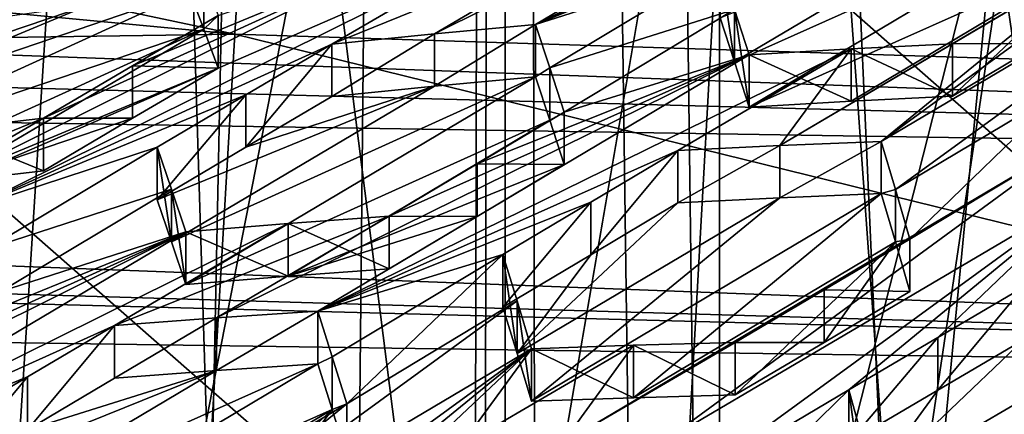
# Model space of a CAD drawing. Header units: metres. Extents: x -24 to 24, y -69 to 184.
# Tile 423 of 656: x -3.828 to -2.667, y 128.034 to 128.499. Entities that reach past the tile are written whole.
import ezdxf

# ---------------------------------------------------------------- set-up
doc = ezdxf.new("R2010")
doc.units = ezdxf.units.M
for name, color, linetype in [('1327', 7, 'CONTINUOUS'), ('1402', 7, 'CONTINUOUS'), ('1475', 7, 'CONTINUOUS'), ('1680', 7, 'CONTINUOUS'), ('1693', 7, 'CONTINUOUS'), ('1807', 7, 'CONTINUOUS'), ('1866', 7, 'CONTINUOUS'), ('1964', 7, 'CONTINUOUS'), ('2090', 7, 'CONTINUOUS'), ('2115', 7, 'CONTINUOUS'), ('2375', 7, 'CONTINUOUS'), ('2438', 7, 'CONTINUOUS'), ('2476', 7, 'CONTINUOUS'), ('2668', 7, 'CONTINUOUS'), ('2677', 7, 'CONTINUOUS'), ('2879', 7, 'CONTINUOUS'), ('3030', 7, 'CONTINUOUS'), ('3159', 7, 'CONTINUOUS'), ('3183', 7, 'CONTINUOUS'), ('3264', 7, 'CONTINUOUS'), ('3286', 7, 'CONTINUOUS'), ('3303', 7, 'CONTINUOUS'), ('3490', 7, 'CONTINUOUS'), ('3528', 7, 'CONTINUOUS'), ('3540', 7, 'CONTINUOUS'), ('3618', 7, 'CONTINUOUS'), ('367', 7, 'CONTINUOUS'), ('369', 7, 'CONTINUOUS'), ('373', 7, 'CONTINUOUS'), ('3745', 7, 'CONTINUOUS'), ('3823', 7, 'CONTINUOUS'), ('383', 7, 'CONTINUOUS'), ('3843', 7, 'CONTINUOUS'), ('417', 2, 'CONTINUOUS'), ('424', 3, 'CONTINUOUS'), ('434', 7, 'CONTINUOUS'), ('475', 7, 'CONTINUOUS'), ('554', 2, 'CONTINUOUS'), ('563', 2, 'CONTINUOUS'), ('766', 7, 'CONTINUOUS'), ('868', 7, 'CONTINUOUS'), ('899', 7, 'CONTINUOUS')]:
    doc.layers.add(name, color=color, linetype=linetype)

msp = doc.modelspace()

# ---------------------------------------------------------------- linework, layer by layer
at = {"layer": '1327'}
for points in [[(-3.052307, 128.282805, 219.141581), (-2.931936, 128.350571, 219.071805), (-2.931935, 128.288861, 219.08834)], [(-3.052307, 128.344561, 219.125034), (-2.931936, 128.350571, 219.071805), (-3.052307, 128.282805, 219.141581)], [(-2.931936, 128.350571, 219.071805), (-2.812277, 128.355458, 219.019183), (-2.931935, 128.288861, 219.08834)], [(-2.931935, 128.288861, 219.08834), (-2.812277, 128.355458, 219.019183), (-2.812277, 128.29379, 219.035707)]]:
    msp.add_3dface(points, dxfattribs=at)
at = {"layer": '1402'}
for points in [[(-3.649369, 128.299145, 219.390647), (-3.666297, 128.348455, 219.510548), (-3.649369, 128.237128, 219.407265)], [(-3.649369, 128.237128, 219.407265), (-3.666297, 128.348455, 219.510548), (-3.666297, 128.286476, 219.527155)], [(-3.632385, 128.186578, 219.287251), (-3.649369, 128.299145, 219.390647), (-3.649369, 128.237128, 219.407265)], [(-3.632385, 128.248636, 219.270623), (-3.649369, 128.299145, 219.390647), (-3.632385, 128.186578, 219.287251)]]:
    msp.add_3dface(points, dxfattribs=at)
at = {"layer": '1475'}
for points in [[(-3.611058, 128.487815, 219.950957), (-3.628017, 128.532489, 220.072343), (-3.611058, 128.549597, 219.934402)], [(-3.594105, 128.503744, 219.813373), (-3.611058, 128.487815, 219.950957), (-3.611058, 128.549597, 219.934402)], [(-3.594105, 128.441931, 219.829936), (-3.611058, 128.487815, 219.950957), (-3.594105, 128.503744, 219.813373)]]:
    msp.add_3dface(points, dxfattribs=at)
at = {"layer": '1680'}
for points in [[(-3.918965, 128.3689, 219.736684), (-3.800224, 128.320728, 219.698672), (-3.800224, 128.382733, 219.682058)], [(-3.918964, 128.306831, 219.753314), (-3.800224, 128.320728, 219.698672), (-3.918965, 128.3689, 219.736684)]]:
    msp.add_3dface(points, dxfattribs=at)
at = {"layer": '1693'}
for points in [[(-3.818901, 128.077791, 219.02469), (-3.716576, 128.138544, 219.089699), (-3.818911, 128.015492, 219.041375)], [(-3.818911, 128.015492, 219.041375), (-3.716576, 128.138544, 219.089699), (-3.716576, 128.076347, 219.106364)], [(-3.922695, 127.953772, 218.975468), (-3.818901, 128.077791, 219.02469), (-3.818911, 128.015492, 219.041375)], [(-3.922695, 128.016164, 218.95875), (-3.818901, 128.077791, 219.02469), (-3.922695, 127.953772, 218.975468)]]:
    msp.add_3dface(points, dxfattribs=at)
at = {"layer": '1807'}
for points in [[(-3.476545, 128.093246, 218.998905), (-3.905792, 127.901425, 218.856573), (-3.595999, 128.085271, 219.052267)], [(-3.888783, 127.847904, 218.737163), (-3.905792, 127.901425, 218.856573), (-3.476545, 128.093246, 218.998905)], [(-3.459665, 128.039276, 218.880628), (-3.888783, 127.847904, 218.737163), (-3.476545, 128.093246, 218.998905)], [(-3.922695, 127.953772, 218.975468), (-3.818911, 128.015492, 219.041375), (-3.595999, 128.085271, 219.052267)], [(-3.905792, 127.901425, 218.856573), (-3.922695, 127.953772, 218.975468), (-3.595999, 128.085271, 219.052267)], [(-3.818911, 128.015492, 219.041375), (-3.716576, 128.076347, 219.106364), (-3.595999, 128.085271, 219.052267)], [(-3.768411, 127.85508, 218.683622), (-3.888783, 127.847904, 218.737163), (-3.459665, 128.039276, 218.880628)], [(-3.648752, 127.861371, 218.630623), (-3.768411, 127.85508, 218.683622), (-3.459665, 128.039276, 218.880628)], [(-3.544958, 127.923097, 218.696537), (-3.648752, 127.861371, 218.630623), (-3.459665, 128.039276, 218.880628)], [(-3.442633, 127.983946, 218.76152), (-3.544958, 127.923097, 218.696537), (-3.459665, 128.039276, 218.880628)]]:
    msp.add_3dface(points, dxfattribs=at)
at = {"layer": '1866'}
for points in [[(-2.644437, 128.121609, 218.634476), (-2.52443, 128.121299, 218.583097), (-2.833785, 127.940816, 218.387296)], [(-2.644437, 128.121609, 218.634476), (-2.833785, 127.940816, 218.387296), (-2.74537, 128.062281, 218.570192)], [(-2.833785, 127.940816, 218.387296), (-2.52443, 128.121299, 218.583097), (-2.816645, 127.879227, 218.26901)], [(-2.52443, 128.121299, 218.583097), (-2.404406, 128.119766, 218.532039), (-2.816645, 127.879227, 218.26901)], [(-2.816645, 127.879227, 218.26901), (-2.404406, 128.119766, 218.532039), (-2.696672, 127.877695, 218.217973)], [(-2.696672, 127.877695, 218.217973), (-2.404406, 128.119766, 218.532039), (-2.387697, 128.058213, 218.417136)], [(-2.850557, 128.000406, 218.503212), (-2.74537, 128.062281, 218.570192), (-2.833785, 127.940816, 218.387296)], [(-2.576614, 127.875039, 218.167201), (-2.696672, 127.877695, 218.217973), (-2.387697, 128.058213, 218.417136)]]:
    msp.add_3dface(points, dxfattribs=at)
at = {"layer": '1964'}
for points in [[(-3.224515, 128.049003, 218.773817), (-2.812277, 128.29379, 219.035707), (-3.104314, 128.053275, 218.721127)], [(-2.931935, 128.288861, 219.08834), (-2.812277, 128.29379, 219.035707), (-3.224515, 128.049003, 218.773817)], [(-3.104314, 128.053275, 218.721127), (-2.812277, 128.29379, 219.035707), (-2.79546, 128.237012, 218.918682)], [(-3.241567, 128.105339, 218.892817), (-2.931935, 128.288861, 219.08834), (-3.224515, 128.049003, 218.773817)], [(-3.052307, 128.282805, 219.141581), (-2.931935, 128.288861, 219.08834), (-3.241567, 128.105339, 218.892817)], [(-3.052307, 128.282805, 219.141581), (-3.241567, 128.105339, 218.892817), (-3.154845, 128.221795, 219.076473)], [(-2.984484, 128.056501, 218.668876), (-3.104314, 128.053275, 218.721127), (-2.79546, 128.237012, 218.918682)], [(-2.879697, 128.118486, 218.735509), (-2.984484, 128.056501, 218.668876), (-2.79546, 128.237012, 218.918682)], [(-2.778365, 128.178405, 218.799952), (-2.879697, 128.118486, 218.735509), (-2.79546, 128.237012, 218.918682)], [(-3.258427, 128.160164, 219.010703), (-3.154845, 128.221795, 219.076473), (-3.241567, 128.105339, 218.892817)]]:
    msp.add_3dface(points, dxfattribs=at)
at = {"layer": '2090'}
for points in [[(-2.847662, 128.464448, 219.25168), (-2.968117, 128.457446, 219.30521), (-2.847662, 128.402884, 219.268175)], [(-2.728086, 128.470286, 219.198838), (-2.847662, 128.464448, 219.25168), (-2.728086, 128.408767, 219.215322)], [(-2.728086, 128.408767, 219.215322), (-2.847662, 128.464448, 219.25168), (-2.847662, 128.402884, 219.268175)], [(-2.968117, 128.457446, 219.30521), (-2.968117, 128.395835, 219.321719), (-2.847662, 128.402884, 219.268175)]]:
    msp.add_3dface(points, dxfattribs=at)
at = {"layer": '2115'}
for points in [[(-2.850557, 128.000406, 218.503212), (-2.833785, 127.940816, 218.387296), (-2.850557, 128.062411, 218.486598)], [(-2.850557, 128.062411, 218.486598), (-2.833785, 127.940816, 218.387296), (-2.833785, 128.002884, 218.370664)]]:
    msp.add_3dface(points, dxfattribs=at)
at = {"layer": '2375'}
for points in [[(-3.052307, 128.344561, 219.125034), (-3.052307, 128.282805, 219.141581), (-3.154845, 128.221795, 219.076473)], [(-3.052307, 128.344561, 219.125034), (-3.154845, 128.221795, 219.076473), (-3.154845, 128.283649, 219.0599)], [(-3.154845, 128.283649, 219.0599), (-3.258427, 128.160164, 219.010703), (-3.258427, 128.222116, 218.994103)], [(-3.154845, 128.221795, 219.076473), (-3.258427, 128.160164, 219.010703), (-3.154845, 128.283649, 219.0599)]]:
    msp.add_3dface(points, dxfattribs=at)
at = {"layer": '2438'}
for points in [[(-3.392354, 128.26729, 219.162693), (-3.511713, 128.258451, 219.216245), (-3.392354, 128.205338, 219.179293)], [(-3.511713, 128.258451, 219.216245), (-3.632385, 128.248636, 219.270623), (-3.511712, 128.196447, 219.232859)], [(-3.392354, 128.205338, 219.179293), (-3.511713, 128.258451, 219.216245), (-3.511712, 128.196447, 219.232859)], [(-3.632385, 128.248636, 219.270623), (-3.632385, 128.186578, 219.287251), (-3.511712, 128.196447, 219.232859)]]:
    msp.add_3dface(points, dxfattribs=at)
at = {"layer": '2476'}
for points in [[(-2.984484, 128.056501, 218.668876), (-2.984484, 128.118479, 218.652269), (-3.104315, 128.115293, 218.70451)], [(-3.224515, 128.111062, 218.757188), (-3.104314, 128.053275, 218.721127), (-3.104315, 128.115293, 218.70451)], [(-3.224515, 128.049003, 218.773817), (-3.104314, 128.053275, 218.721127), (-3.224515, 128.111062, 218.757188)], [(-3.104314, 128.053275, 218.721127), (-2.984484, 128.056501, 218.668876), (-3.104315, 128.115293, 218.70451)]]:
    msp.add_3dface(points, dxfattribs=at)
at = {"layer": '2668'}
for points in [[(-3.186235, 128.389735, 219.293624), (-3.288773, 128.328823, 219.22849), (-3.186235, 128.327979, 219.310172)], [(-3.288773, 128.328823, 219.22849), (-3.392354, 128.26729, 219.162693), (-3.288773, 128.266969, 219.245064)], [(-3.186235, 128.327979, 219.310172), (-3.288773, 128.328823, 219.22849), (-3.288773, 128.266969, 219.245064)], [(-3.392354, 128.26729, 219.162693), (-3.392354, 128.205338, 219.179293), (-3.288773, 128.266969, 219.245064)]]:
    msp.add_3dface(points, dxfattribs=at)
at = {"layer": '2677'}
for points in [[(-3.476545, 128.15534, 218.982266), (-3.595999, 128.085271, 219.052267), (-3.596, 128.147415, 219.035616)], [(-3.476545, 128.093246, 218.998905), (-3.595999, 128.085271, 219.052267), (-3.476545, 128.15534, 218.982266)], [(-3.716576, 128.076347, 219.106364), (-3.716576, 128.138544, 219.089699), (-3.596, 128.147415, 219.035616)], [(-3.595999, 128.085271, 219.052267), (-3.716576, 128.076347, 219.106364), (-3.596, 128.147415, 219.035616)]]:
    msp.add_3dface(points, dxfattribs=at)
at = {"layer": '2879'}
for points in [[(-3.258427, 128.160164, 219.010703), (-3.241567, 128.105339, 218.892817), (-3.258427, 128.222116, 218.994103)], [(-3.258427, 128.222116, 218.994103), (-3.241567, 128.105339, 218.892817), (-3.241567, 128.167342, 218.876203)], [(-3.224515, 128.049003, 218.773817), (-3.224515, 128.111062, 218.757188), (-3.241567, 128.167342, 218.876203)], [(-3.241567, 128.105339, 218.892817), (-3.224515, 128.049003, 218.773817), (-3.241567, 128.167342, 218.876203)]]:
    msp.add_3dface(points, dxfattribs=at)
at = {"layer": '3030'}
for points in [[(-3.220147, 128.493032, 219.532617), (-3.203238, 128.442073, 219.413307), (-3.220147, 128.431364, 219.549141)], [(-3.220147, 128.431364, 219.549141), (-3.203238, 128.442073, 219.413307), (-3.203238, 128.380362, 219.429843)], [(-3.203238, 128.442073, 219.413307), (-3.186235, 128.389735, 219.293624), (-3.203238, 128.380362, 219.429843)], [(-3.186235, 128.389735, 219.293624), (-3.186235, 128.327979, 219.310172), (-3.203238, 128.380362, 219.429843)]]:
    msp.add_3dface(points, dxfattribs=at)
at = {"layer": '3159'}
for points in [[(-3.220147, 128.493032, 219.532617), (-2.711719, 128.794205, 219.855811), (-2.590709, 128.804857, 219.801064)], [(-2.79591, 128.684992, 219.674651), (-3.220147, 128.493032, 219.532617), (-2.590709, 128.804857, 219.801064)], [(-2.711719, 128.794205, 219.855811), (-3.220147, 128.493032, 219.532617), (-3.33914, 128.482135, 219.586565)], [(-3.135956, 128.601485, 219.713981), (-2.711719, 128.794205, 219.855811), (-3.33914, 128.482135, 219.586565)], [(-2.320953, 128.71389, 219.461532), (-2.812277, 128.355458, 219.019183), (-2.521967, 128.592591, 219.329807)], [(-2.303849, 128.656631, 219.342376), (-2.812277, 128.355458, 219.019183), (-2.320953, 128.71389, 219.461532)], [(-3.543826, 128.694839, 220.239265), (-3.868048, 128.561219, 220.167576), (-4.410616, 128.350654, 220.081271)], [(-3.661815, 128.677794, 220.294428), (-3.543826, 128.694839, 220.239265), (-4.410616, 128.350654, 220.081271)], [(-2.79591, 128.684992, 219.674651), (-2.897836, 128.624515, 219.609886), (-3.220147, 128.493032, 219.532617)], [(-4.532316, 128.332688, 220.138273), (-3.661815, 128.677794, 220.294428), (-4.410616, 128.350654, 220.081271)], [(-4.532316, 128.332688, 220.138273), (-4.208095, 128.466401, 220.209937), (-3.661815, 128.677794, 220.294428)], [(-4.208095, 128.466401, 220.209937), (-4.102049, 128.527038, 220.277931), (-3.661815, 128.677794, 220.294428)], [(-2.812277, 128.355458, 219.019183), (-2.303849, 128.656631, 219.342376), (-2.79546, 128.298736, 218.902142)], [(-2.303849, 128.656631, 219.342376), (-2.594159, 128.418737, 219.031956), (-2.79546, 128.298736, 218.902142)], [(-2.897836, 128.624515, 219.609886), (-3.002029, 128.562686, 219.543682), (-3.220147, 128.493032, 219.532617)], [(-3.460178, 128.470165, 219.641676), (-3.135956, 128.601485, 219.713981), (-3.33914, 128.482135, 219.586565)], [(-3.25477, 128.589473, 219.76815), (-3.135956, 128.601485, 219.713981), (-3.460178, 128.470165, 219.641676)], [(-2.521967, 128.592591, 219.329807), (-2.931936, 128.350571, 219.071805), (-2.623913, 128.532102, 219.265029)], [(-2.812277, 128.355458, 219.019183), (-2.931936, 128.350571, 219.071805), (-2.521967, 128.592591, 219.329807)], [(-3.25477, 128.589473, 219.76815), (-3.884415, 128.276932, 219.499984), (-4.003311, 128.264079, 219.554413)], [(-3.375987, 128.57634, 219.82365), (-3.25477, 128.589473, 219.76815), (-4.003311, 128.264079, 219.554413)], [(-3.884415, 128.276932, 219.499984), (-3.25477, 128.589473, 219.76815), (-3.460178, 128.470165, 219.641676)], [(-3.800224, 128.382733, 219.682058), (-3.375987, 128.57634, 219.82365), (-4.003311, 128.264079, 219.554413)], [(-3.375987, 128.57634, 219.82365), (-3.800224, 128.382733, 219.682058), (-3.695038, 128.44451, 219.749065)], [(-3.594105, 128.503744, 219.813373), (-3.375987, 128.57634, 219.82365), (-3.695038, 128.44451, 219.749065)], [(-3.002029, 128.562686, 219.543682), (-3.203238, 128.442073, 219.413307), (-3.220147, 128.493032, 219.532617)], [(-3.002029, 128.562686, 219.543682), (-2.985139, 128.51083, 219.424761), (-3.203238, 128.442073, 219.413307)], [(-2.728086, 128.470286, 219.198838), (-2.623913, 128.532102, 219.265029), (-2.931936, 128.350571, 219.071805)], [(-2.985139, 128.51083, 219.424761), (-3.186235, 128.389735, 219.293624), (-3.203238, 128.442073, 219.413307)], [(-2.985139, 128.51083, 219.424761), (-2.968117, 128.457446, 219.30521), (-3.186235, 128.389735, 219.293624)], [(-3.56151, 128.410342, 219.577208), (-3.884415, 128.276932, 219.499984), (-3.460178, 128.470165, 219.641676)], [(-2.847662, 128.464448, 219.25168), (-3.052307, 128.344561, 219.125034), (-3.476545, 128.15534, 218.982266)], [(-2.968117, 128.457446, 219.30521), (-2.847662, 128.464448, 219.25168), (-3.476545, 128.15534, 218.982266)], [(-2.931936, 128.350571, 219.071805), (-3.052307, 128.344561, 219.125034), (-2.847662, 128.464448, 219.25168)], [(-2.931936, 128.350571, 219.071805), (-2.847662, 128.464448, 219.25168), (-2.728086, 128.470286, 219.198838)], [(-2.968117, 128.457446, 219.30521), (-3.476545, 128.15534, 218.982266), (-3.596, 128.147415, 219.035616)], [(-3.392354, 128.26729, 219.162693), (-2.968117, 128.457446, 219.30521), (-3.596, 128.147415, 219.035616)], [(-2.968117, 128.457446, 219.30521), (-3.392354, 128.26729, 219.162693), (-3.288773, 128.328823, 219.22849)], [(-2.968117, 128.457446, 219.30521), (-3.288773, 128.328823, 219.22849), (-3.186235, 128.389735, 219.293624)], [(-2.594159, 128.418737, 219.031956), (-2.778365, 128.24019, 218.783397), (-2.79546, 128.298736, 218.902142)], [(-2.778365, 128.24019, 218.783397), (-2.594159, 128.418737, 219.031956), (-2.577378, 128.361008, 218.915469)], [(-3.666297, 128.348455, 219.510548), (-3.884415, 128.276932, 219.499984), (-3.56151, 128.410342, 219.577208)], [(-4.124446, 128.250287, 219.610055), (-3.800224, 128.382733, 219.682058), (-4.003311, 128.264079, 219.554413)], [(-4.124446, 128.250287, 219.610055), (-3.918965, 128.3689, 219.736684), (-3.800224, 128.382733, 219.682058)], [(-3.068674, 128.001784, 218.473114), (-3.188541, 127.999326, 218.525175), (-2.577378, 128.361008, 218.915469)], [(-3.188541, 127.999326, 218.525175), (-2.778365, 128.24019, 218.783397), (-2.577378, 128.361008, 218.915469)], [(-3.068674, 128.001784, 218.473114), (-2.577378, 128.361008, 218.915469), (-2.560247, 128.301191, 218.796781)], [(-3.666297, 128.348455, 219.510548), (-3.867478, 128.228327, 219.379822), (-3.884415, 128.276932, 219.499984)], [(-3.666297, 128.348455, 219.510548), (-3.649369, 128.299145, 219.390647), (-3.867478, 128.228327, 219.379822)], [(-3.052307, 128.344561, 219.125034), (-3.154845, 128.283649, 219.0599), (-3.476545, 128.15534, 218.982266)], [(-3.649369, 128.299145, 219.390647), (-3.850503, 128.178606, 219.259658), (-3.867478, 128.228327, 219.379822)], [(-3.649369, 128.299145, 219.390647), (-3.632385, 128.248636, 219.270623), (-3.850503, 128.178606, 219.259658)], [(-3.051873, 127.943146, 218.356702), (-3.068674, 128.001784, 218.473114), (-2.560247, 128.301191, 218.796781)], [(-2.850557, 128.062411, 218.486598), (-3.051873, 127.943146, 218.356702), (-2.560247, 128.301191, 218.796781)], [(-2.850557, 128.062411, 218.486598), (-2.560247, 128.301191, 218.796781), (-2.745339, 128.124206, 218.553624)], [(-2.560247, 128.301191, 218.796781), (-2.644437, 128.183421, 218.617913), (-2.745339, 128.124206, 218.553624)], [(-3.154845, 128.283649, 219.0599), (-3.258427, 128.222116, 218.994103), (-3.476545, 128.15534, 218.982266)], [(-3.716576, 128.138544, 219.089699), (-3.392354, 128.26729, 219.162693), (-3.596, 128.147415, 219.035616)], [(-3.716576, 128.138544, 219.089699), (-3.511713, 128.258451, 219.216245), (-3.392354, 128.26729, 219.162693)], [(-3.716576, 128.138544, 219.089699), (-4.140813, 127.947055, 218.947539), (-3.511713, 128.258451, 219.216245)], [(-4.140813, 127.947055, 218.947539), (-3.632385, 128.248636, 219.270623), (-3.511713, 128.258451, 219.216245)], [(-4.056622, 128.056504, 219.128636), (-3.632385, 128.248636, 219.270623), (-4.260133, 127.936904, 219.001427)], [(-3.632385, 128.248636, 219.270623), (-4.140813, 127.947055, 218.947539), (-4.260133, 127.936904, 219.001427)], [(-3.632385, 128.248636, 219.270623), (-4.056622, 128.056504, 219.128636), (-3.952372, 128.118266, 219.194903)], [(-3.632385, 128.248636, 219.270623), (-3.952372, 128.118266, 219.194903), (-3.850503, 128.178606, 219.259658)], [(-2.879723, 128.180352, 218.718913), (-2.778365, 128.24019, 218.783397), (-3.188541, 127.999326, 218.525175)], [(-3.476545, 128.15534, 218.982266), (-3.258427, 128.222116, 218.994103), (-3.459665, 128.10142, 218.863976)], [(-3.459665, 128.10142, 218.863976), (-3.258427, 128.222116, 218.994103), (-3.442633, 128.046143, 218.744854)], [(-3.258427, 128.222116, 218.994103), (-3.241567, 128.167342, 218.876203), (-3.442633, 128.046143, 218.744854)], [(-2.984484, 128.118479, 218.652269), (-2.879723, 128.180352, 218.718913), (-3.188541, 127.999326, 218.525175)], [(-3.442633, 128.046143, 218.744854), (-3.241567, 128.167342, 218.876203), (-3.732942, 127.80948, 218.434104)], [(-3.241567, 128.167342, 218.876203), (-3.224515, 128.111062, 218.757188), (-3.732942, 127.80948, 218.434104)], [(-3.716576, 128.138544, 219.089699), (-3.818901, 128.077791, 219.02469), (-4.140813, 127.947055, 218.947539)], [(-3.104315, 128.115293, 218.70451), (-2.984484, 128.118479, 218.652269), (-3.188541, 127.999326, 218.525175)], [(-3.732942, 127.80948, 218.434104), (-3.224515, 128.111062, 218.757188), (-3.716082, 127.753387, 218.316548)], [(-3.224515, 128.111062, 218.757188), (-3.514825, 127.873755, 218.44661), (-3.716082, 127.753387, 218.316548)], [(-3.410558, 127.935527, 218.512888), (-3.514825, 127.873755, 218.44661), (-3.224515, 128.111062, 218.757188)], [(-3.308705, 127.995858, 218.577633), (-3.410558, 127.935527, 218.512888), (-3.224515, 128.111062, 218.757188)], [(-3.308705, 127.995858, 218.577633), (-3.104315, 128.115293, 218.70451), (-3.188541, 127.999326, 218.525175)], [(-3.308705, 127.995858, 218.577633), (-3.224515, 128.111062, 218.757188), (-3.104315, 128.115293, 218.70451)], [(-3.818901, 128.077791, 219.02469), (-3.922695, 128.016164, 218.95875), (-4.140813, 127.947055, 218.947539)], [(-3.034763, 127.882738, 218.238341), (-3.051873, 127.943146, 218.356702), (-2.850557, 128.062411, 218.486598)], [(-3.034763, 127.882738, 218.238341), (-2.850557, 128.062411, 218.486598), (-2.833785, 128.002884, 218.370664)], [(-3.442633, 128.046143, 218.744854), (-3.732942, 127.80948, 218.434104), (-3.544968, 127.985384, 218.67984)]]:
    msp.add_3dface(points, dxfattribs=at)
at = {"layer": '3183'}
for points in [[(-2.812277, 128.29379, 219.035707), (-2.812277, 128.355458, 219.019183), (-2.79546, 128.298736, 218.902142)], [(-2.79546, 128.237012, 218.918682), (-2.812277, 128.29379, 219.035707), (-2.79546, 128.298736, 218.902142)], [(-2.778365, 128.24019, 218.783397), (-2.79546, 128.237012, 218.918682), (-2.79546, 128.298736, 218.902142)], [(-2.778365, 128.24019, 218.783397), (-2.778365, 128.178405, 218.799952), (-2.79546, 128.237012, 218.918682)]]:
    msp.add_3dface(points, dxfattribs=at)
at = {"layer": '3264'}
for points in [[(-2.985139, 128.449266, 219.441257), (-2.675089, 128.633062, 219.636754), (-2.555879, 128.641176, 219.58346)], [(-2.968117, 128.395835, 219.321719), (-2.985139, 128.449266, 219.441257), (-2.555879, 128.641176, 219.58346)], [(-2.968117, 128.395835, 219.321719), (-2.555879, 128.641176, 219.58346), (-2.539031, 128.587153, 219.465448)], [(-2.985139, 128.449266, 219.441257), (-3.002029, 128.501167, 219.560166), (-2.675089, 128.633062, 219.636754)], [(-2.847662, 128.402884, 219.268175), (-2.968117, 128.395835, 219.321719), (-2.539031, 128.587153, 219.465448)], [(-2.728086, 128.408767, 219.215322), (-2.847662, 128.402884, 219.268175), (-2.539031, 128.587153, 219.465448)], [(-2.623893, 128.470694, 219.281499), (-2.728086, 128.408767, 219.215322), (-2.539031, 128.587153, 219.465448)]]:
    msp.add_3dface(points, dxfattribs=at)
at = {"layer": '3286'}
for points in [[(-2.644437, 128.183421, 218.617913), (-2.644437, 128.121609, 218.634476), (-2.74537, 128.062281, 218.570192)], [(-2.644437, 128.183421, 218.617913), (-2.74537, 128.062281, 218.570192), (-2.745339, 128.124206, 218.553624)], [(-2.850557, 128.000406, 218.503212), (-2.850557, 128.062411, 218.486598), (-2.745339, 128.124206, 218.553624)], [(-2.74537, 128.062281, 218.570192), (-2.850557, 128.000406, 218.503212), (-2.745339, 128.124206, 218.553624)]]:
    msp.add_3dface(points, dxfattribs=at)
at = {"layer": '3303'}
for points in [[(-3.561536, 128.348446, 219.593772), (-3.460178, 128.470165, 219.641676), (-3.460178, 128.40838, 219.658231)], [(-3.56151, 128.410342, 219.577208), (-3.460178, 128.470165, 219.641676), (-3.561536, 128.348446, 219.593772)], [(-3.666297, 128.286476, 219.527155), (-3.56151, 128.410342, 219.577208), (-3.561536, 128.348446, 219.593772)], [(-3.666297, 128.286476, 219.527155), (-3.666297, 128.348455, 219.510548), (-3.56151, 128.410342, 219.577208)]]:
    msp.add_3dface(points, dxfattribs=at)
at = {"layer": '3490'}
for points in [[(-3.594105, 128.441931, 219.829936), (-3.594105, 128.503744, 219.813373), (-3.695038, 128.44451, 219.749065)], [(-3.800224, 128.382733, 219.682058), (-3.695007, 128.382621, 219.765672), (-3.695038, 128.44451, 219.749065)], [(-3.695007, 128.382621, 219.765672), (-3.594105, 128.441931, 219.829936), (-3.695038, 128.44451, 219.749065)], [(-3.800224, 128.320728, 219.698672), (-3.695007, 128.382621, 219.765672), (-3.800224, 128.382733, 219.682058)]]:
    msp.add_3dface(points, dxfattribs=at)
at = {"layer": '3528'}
for points in [[(-3.33914, 128.482135, 219.586565), (-3.220147, 128.493032, 219.532617), (-3.339139, 128.42041, 219.603104)], [(-3.220147, 128.493032, 219.532617), (-3.220147, 128.431364, 219.549141), (-3.339139, 128.42041, 219.603104)], [(-3.460178, 128.40838, 219.658231), (-3.33914, 128.482135, 219.586565), (-3.339139, 128.42041, 219.603104)], [(-3.460178, 128.470165, 219.641676), (-3.33914, 128.482135, 219.586565), (-3.460178, 128.40838, 219.658231)]]:
    msp.add_3dface(points, dxfattribs=at)
at = {"layer": '3540'}
for points in [[(-2.623913, 128.532102, 219.265029), (-2.728086, 128.470286, 219.198838), (-2.623893, 128.470694, 219.281499)], [(-2.728086, 128.470286, 219.198838), (-2.728086, 128.408767, 219.215322), (-2.623893, 128.470694, 219.281499)]]:
    msp.add_3dface(points, dxfattribs=at)
at = {"layer": '3618'}
for points in [[(-3.220147, 128.431364, 219.549141), (-3.649369, 128.237128, 219.407265), (-3.339139, 128.42041, 219.603104)], [(-3.632385, 128.186578, 219.287251), (-3.649369, 128.237128, 219.407265), (-3.220147, 128.431364, 219.549141)], [(-3.632385, 128.186578, 219.287251), (-3.220147, 128.431364, 219.549141), (-3.203238, 128.380362, 219.429843)], [(-3.666297, 128.286476, 219.527155), (-3.561536, 128.348446, 219.593772), (-3.339139, 128.42041, 219.603104)], [(-3.649369, 128.237128, 219.407265), (-3.666297, 128.286476, 219.527155), (-3.339139, 128.42041, 219.603104)], [(-3.561536, 128.348446, 219.593772), (-3.460178, 128.40838, 219.658231), (-3.339139, 128.42041, 219.603104)], [(-3.511712, 128.196447, 219.232859), (-3.632385, 128.186578, 219.287251), (-3.203238, 128.380362, 219.429843)], [(-3.186235, 128.327979, 219.310172), (-3.511712, 128.196447, 219.232859), (-3.203238, 128.380362, 219.429843)], [(-3.511712, 128.196447, 219.232859), (-3.186235, 128.327979, 219.310172), (-3.288773, 128.266969, 219.245064)], [(-3.392354, 128.205338, 219.179293), (-3.511712, 128.196447, 219.232859), (-3.288773, 128.266969, 219.245064)]]:
    msp.add_3dface(points, dxfattribs=at)
at = {"layer": '367'}
for points in [[(-5.396133, -68.3, -23.642002), (-3.255157, 145.2, -24.030532), (-3.445987, 52.476436, -24.00391)], [(-3.255157, 145.2, -24.030532), (-5.396133, -68.3, -23.642002), (-5.396133, 145.2, -23.642002)], [(-3.445987, 52.476436, -24.00391), (-3.255157, 145.2, -24.030532), (-3.382652, 52.923878, -24.012917)], [(-3.382652, 52.923878, -24.012917), (-3.255157, 145.2, -24.030532), (-3.257648, 53.355916, -24.030194)], [(-3.257648, 53.355916, -24.030194), (-3.255157, 145.2, -24.030532), (-3.074112, 53.763191, -24.054362)], [(-3.255157, 145.2, -24.030532), (-1.087972, 145.2, -24.225582), (-3.074112, 53.763191, -24.054362)], [(-3.074112, 53.763191, -24.054362), (-1.087972, 145.2, -24.225582), (-2.835465, 54.138789, -24.083659)], [(-2.835465, 54.138789, -24.083659), (-1.087972, 145.2, -24.225582), (-2.752013, 54.246391, -24.093338)], [(-2.752013, 54.246391, -24.093338), (-1.087972, 145.2, -24.225582), (-2.546691, 54.475214, -24.115905)]]:
    msp.add_3dface(points, dxfattribs=at)
at = {"layer": '369'}
for points in [[(-3.255157, 145.2, 24.030532), (-5.396133, 145.2, 23.642002), (-4.96888, 125.287837, 23.735474)], [(-2.998952, 125.286926, 24.063848), (-3.255157, 145.2, 24.030532), (-4.96888, 125.287837, 23.735474)], [(-1.087972, 145.2, 24.225582), (-3.255157, 145.2, 24.030532), (-2.998952, 125.286926, 24.063848)], [(-1.005745, 125.285363, 24.229135), (-1.087972, 145.2, 24.225582), (-2.998952, 125.286926, 24.063848)]]:
    msp.add_3dface(points, dxfattribs=at)
at = {"layer": '373'}
for points in [[(0, 146.423799, 240.142002), (-6.403596, 117.199254, 32.493216), (-6.468189, 146.382367, 240.147825)], [(-5.725305, 117.232454, 32.670329), (-6.403596, 117.199254, 32.493216), (0, 146.423799, 240.142002)], [(-5.042963, 117.261956, 32.827448), (-5.725305, 117.232454, 32.670329), (0, 146.423799, 240.142002)], [(-4.357656, 117.287707, 32.964383), (-5.042963, 117.261956, 32.827448), (0, 146.423799, 240.142002)], [(-3.670487, 117.309667, 33.080997), (-4.357656, 117.287707, 32.964383), (0, 146.423799, 240.142002)], [(-2.982479, 117.327814, 33.177225), (-3.670487, 117.309667, 33.080997), (0, 146.423799, 240.142002)], [(-2.138549, 117.344931, 33.267965), (-2.982479, 117.327814, 33.177225), (0, 146.423799, 240.142002)]]:
    msp.add_3dface(points, dxfattribs=at)
at = {"layer": '3745'}
for points in [[(-1.815882, 127.603866, 233.359691), (-1.815888, 128.71468, 233.062049), (-3.00307, 128.647047, 232.809637)], [(-3.003076, 127.536232, 233.107277), (-3.00307, 128.647047, 232.809637), (-4.154883, 128.546599, 232.434761)], [(-3.003076, 127.536232, 233.107277), (-1.815882, 127.603866, 233.359691), (-3.00307, 128.647047, 232.809637)], [(-4.154873, 127.435785, 232.732405), (-3.003076, 127.536232, 233.107277), (-4.154883, 128.546599, 232.434761)]]:
    msp.add_3dface(points, dxfattribs=at)
at = {"layer": '3823'}
for points in [[(-3.476545, 128.093246, 218.998905), (-3.476545, 128.15534, 218.982266), (-3.459665, 128.10142, 218.863976)], [(-3.459665, 128.039276, 218.880628), (-3.476545, 128.093246, 218.998905), (-3.459665, 128.10142, 218.863976)], [(-3.459665, 128.039276, 218.880628), (-3.459665, 128.10142, 218.863976), (-3.442633, 128.046143, 218.744854)], [(-3.442633, 127.983946, 218.76152), (-3.459665, 128.039276, 218.880628), (-3.442633, 128.046143, 218.744854)]]:
    msp.add_3dface(points, dxfattribs=at)
at = {"layer": '383'}
for points in [[(-3.524658, 129.308164, 242.16858), (-7.086823, 129.223272, 241.890633), (-3.57438, 128.481626, 241.6997)], [(-3.524658, 129.308164, 242.16858), (-3.57438, 128.481626, 241.6997), (0.00379, 128.368006, 241.718071)], [(0.003737, 129.195836, 242.18608), (-3.524658, 129.308164, 242.16858), (0.00379, 128.368006, 241.718071)], [(-7.086823, 129.223272, 241.890633), (-7.135439, 128.818635, 241.642069), (-3.57438, 128.481626, 241.6997)], [(-7.135439, 128.818635, 241.642069), (-7.181595, 128.429361, 241.369645), (-3.57438, 128.481626, 241.6997)], [(-3.57438, 128.481626, 241.6997), (-7.181595, 128.429361, 241.369645), (-3.619219, 127.716433, 241.135826)], [(-3.57438, 128.481626, 241.6997), (-3.619219, 127.716433, 241.135826), (0.003838, 127.601559, 241.155137)], [(0.00379, 128.368006, 241.718071), (-3.57438, 128.481626, 241.6997), (0.003838, 127.601559, 241.155137)], [(-7.181595, 128.429361, 241.369645), (-7.225124, 128.056837, 241.074332), (-3.619219, 127.716433, 241.135826)], [(-7.225124, 128.056837, 241.074332), (-7.265873, 127.702389, 240.75718), (-3.619219, 127.716433, 241.135826)]]:
    msp.add_3dface(points, dxfattribs=at)
at = {"layer": '3843'}
msp.add_3dface([(-3.442633, 127.983946, 218.76152), (-3.442633, 128.046143, 218.744854), (-3.544968, 127.985384, 218.67984)], dxfattribs=at)
at = {"layer": '417'}
for points in [[(-2.633448, 128.847515, 233.944166), (-3.746728, 124.473864, 234.804846), (-3.911424, 128.755679, 233.601428)], [(-2.516882, 124.494291, 235.136559), (-3.746728, 124.473864, 234.804846), (-2.633448, 128.847515, 233.944166)], [(-3.746728, 124.473864, 234.804846), (-4.93982, 124.444065, 234.343739), (-3.911424, 128.755679, 233.601428)]]:
    msp.add_3dface(points, dxfattribs=at)
at = {"layer": '424'}
for points in [[(-3.679708, 130.338177, 214.393319), (-4.428965, 130.463094, 214.859518), (-3.942315, 126.224806, 215.655935)], [(-3.550036, 126.166232, 215.437335), (-3.679708, 130.338177, 214.393319), (-3.942315, 126.224806, 215.655935)], [(-3.144561, 126.113864, 215.241891), (-3.679708, 130.338177, 214.393319), (-3.550036, 126.166232, 215.437335)], [(-2.913987, 130.240991, 214.030618), (-3.679708, 130.338177, 214.393319), (-3.144561, 126.113864, 215.241891)], [(-2.727698, 126.067937, 215.07049), (-2.913987, 130.240991, 214.030618), (-3.144561, 126.113864, 215.241891)], [(-2.301028, 126.028621, 214.923763), (-2.913987, 130.240991, 214.030618), (-2.727698, 126.067937, 215.07049)], [(-2.196687, 130.173614, 213.779161), (-2.913987, 130.240991, 214.030618), (-2.301028, 126.028621, 214.923763)]]:
    msp.add_3dface(points, dxfattribs=at)
at = {"layer": '434'}
for points in [[(-3.305357, 142.081073, 235.75762), (-0.937373, 113.718993, 33.859857), (0, 142.110666, 235.869139)], [(-6.610481, 142.024182, 235.649947), (-3.901686, 113.657335, 33.551181), (-3.305357, 142.081073, 235.75762)], [(-3.901686, 113.657335, 33.551181), (-2.912464, 113.686399, 33.696871), (-3.305357, 142.081073, 235.75762)], [(-2.912464, 113.686399, 33.696871), (-1.912352, 113.707124, 33.800595), (-3.305357, 142.081073, 235.75762)], [(-1.912352, 113.707124, 33.800595), (-0.937373, 113.718993, 33.859857), (-3.305357, 142.081073, 235.75762)]]:
    msp.add_3dface(points, dxfattribs=at)
at = {"layer": '475'}
for points in [[(-11.474918, 128.736937, 208.120329), (0, 128.316637, 208.257644), (-11.477022, 128.621925, 208.005959)], [(0, 128.539972, 208.472475), (0, 128.316637, 208.257644), (-11.474918, 128.736937, 208.120329)], [(-11.477022, 128.621925, 208.005959), (0, 128.316637, 208.257644), (-11.478669, 128.498424, 207.901623)], [(-11.478669, 128.498424, 207.901623), (0, 128.062988, 208.080037), (-11.479609, 128.399862, 207.829697)], [(0, 128.316637, 208.257644), (0, 128.062988, 208.080037), (-11.478669, 128.498424, 207.901623)], [(-11.479609, 128.399862, 207.829697), (0, 128.062988, 208.080037), (-11.479858, 128.366709, 207.807506)], [(-11.479858, 128.366709, 207.807506), (0, 128.062988, 208.080037), (-11.480577, 128.227835, 207.724388)], [(-11.480577, 128.227835, 207.724388), (0, 127.784728, 207.943648), (-11.48076, 128.155083, 207.686674)], [(0, 128.062988, 208.080037), (0, 127.784728, 207.943648), (-11.480577, 128.227835, 207.724388)], [(-11.48076, 128.155083, 207.686674), (0, 127.784728, 207.943648), (-11.480821, 128.082698, 207.652799)], [(-11.480821, 128.082698, 207.652799), (0, 127.784728, 207.943648), (-11.480591, 127.932226, 207.593195)]]:
    msp.add_3dface(points, dxfattribs=at)
at = {"layer": '554'}
for points in [[(-4.088499, 117.5, -21.871138), (-2.053064, 117.5, -22.155077), (-4.088427, 145.7, -21.871151)], [(-4.088427, 145.7, -21.871151), (-2.053064, 117.5, -22.155077), (-2.052971, 145.7, -22.155085)]]:
    msp.add_3dface(points, dxfattribs=at)
at = {"layer": '563'}
for points in [[(-4.088499, 117.5, 21.871138), (-4.088427, 145.7, 21.871151), (-2.053064, 117.5, 22.155077)], [(-4.088427, 145.7, 21.871151), (-2.052971, 145.7, 22.155085), (-2.053064, 117.5, 22.155077)]]:
    msp.add_3dface(points, dxfattribs=at)
at = {"layer": '766'}
for points in [[(-2.778365, 128.24019, 218.783397), (-2.879723, 128.180352, 218.718913), (-2.778365, 128.178405, 218.799952)], [(-2.879723, 128.180352, 218.718913), (-2.984484, 128.118479, 218.652269), (-2.879697, 128.118486, 218.735509)], [(-2.778365, 128.178405, 218.799952), (-2.879723, 128.180352, 218.718913), (-2.879697, 128.118486, 218.735509)], [(-2.879697, 128.118486, 218.735509), (-2.984484, 128.118479, 218.652269), (-2.984484, 128.056501, 218.668876)]]:
    msp.add_3dface(points, dxfattribs=at)
at = {"layer": '868'}
for points in [[(-2.985139, 128.51083, 219.424761), (-3.002029, 128.562686, 219.543682), (-2.985139, 128.449266, 219.441257)], [(-2.985139, 128.449266, 219.441257), (-3.002029, 128.562686, 219.543682), (-3.002029, 128.501167, 219.560166)], [(-2.968117, 128.395835, 219.321719), (-2.985139, 128.51083, 219.424761), (-2.985139, 128.449266, 219.441257)], [(-2.968117, 128.457446, 219.30521), (-2.985139, 128.51083, 219.424761), (-2.968117, 128.395835, 219.321719)]]:
    msp.add_3dface(points, dxfattribs=at)
at = {"layer": '899'}
for points in [[(-4.057206, 128.336605, 219.930645), (-4.074167, 128.380163, 220.052349), (-3.628017, 128.532489, 220.072343)], [(-3.628017, 128.532489, 220.072343), (-4.074167, 128.380163, 220.052349), (-3.746247, 128.51647, 220.127335)], [(-3.611058, 128.487815, 219.950957), (-4.057206, 128.336605, 219.930645), (-3.628017, 128.532489, 220.072343)], [(-3.746247, 128.51647, 220.127335), (-4.074167, 128.380163, 220.052349), (-3.968307, 128.441414, 220.120032)], [(-3.868048, 128.499323, 220.184161), (-3.746247, 128.51647, 220.127335), (-3.968307, 128.441414, 220.120032)], [(-4.040255, 128.29195, 219.809314), (-4.057206, 128.336605, 219.930645), (-3.611058, 128.487815, 219.950957)], [(-3.918964, 128.306831, 219.753314), (-4.040255, 128.29195, 219.809314), (-3.611058, 128.487815, 219.950957)], [(-3.594105, 128.441931, 219.829936), (-3.918964, 128.306831, 219.753314), (-3.611058, 128.487815, 219.950957)], [(-3.695007, 128.382621, 219.765672), (-3.918964, 128.306831, 219.753314), (-3.594105, 128.441931, 219.829936)], [(-3.800224, 128.320728, 219.698672), (-3.918964, 128.306831, 219.753314), (-3.695007, 128.382621, 219.765672)]]:
    msp.add_3dface(points, dxfattribs=at)

doc.saveas('drawing.dxf')
